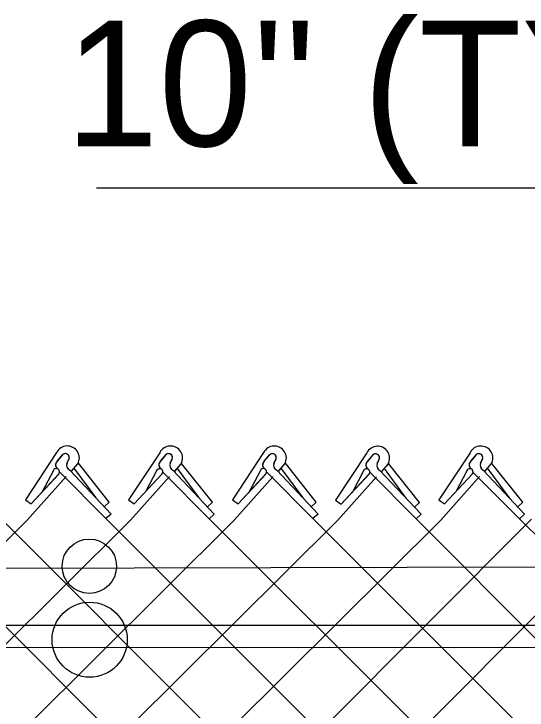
# Model space of a CAD drawing. Extents: x 0 to 2.85, y -0.1 to 1.83.
# Drawn here: x 1.3272 to 1.3672, y 1.3817 to 1.436 of the extents above; entities that cross this region are included whole.
import ezdxf

# ---------------------------------------------------------------- set-up
doc = ezdxf.new("R2010")
doc.units = 0
for name, color, linetype in [('CT_Dimensions', 7, 'Continuous'), ('sb_Chainlink Fence', 7, 'Continuous'), ('sb_Existing Structural Steel', 7, 'Continuous')]:
    doc.layers.add(name, color=color, linetype=linetype)

msp = doc.modelspace()

# ---------------------------------------------------------------- linework, layer by layer
at = {"layer": 'CT_Dimensions'}
msp.add_line((1.333672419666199, 1.4224212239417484), (1.3992727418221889, 1.4224212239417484), dxfattribs=at)
at = {"layer": 'sb_Chainlink Fence'}
for p, q in [((1.330548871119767, 1.401759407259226), (1.3281123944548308, 1.3980704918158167)), ((1.330596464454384, 1.4010906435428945), (1.3310415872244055, 1.4016177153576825)), ((1.331000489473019, 1.401574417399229), (1.330596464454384, 1.4010906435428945)), ((1.338601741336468, 1.401753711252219), (1.33616526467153, 1.3980647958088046)), ((1.3386493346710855, 1.4010849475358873), (1.339094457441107, 1.4016120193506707)), ((1.3390533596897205, 1.401568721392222), (1.3386493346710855, 1.4010849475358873)), ((1.3466944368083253, 1.401756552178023), (1.3442579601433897, 1.3980676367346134)), ((1.3467420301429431, 1.4010877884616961), (1.3471871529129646, 1.4016148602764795)), ((1.3471460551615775, 1.401571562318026), (1.3467420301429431, 1.4010877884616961)), ((1.3547479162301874, 1.4017361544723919), (1.3523114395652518, 1.3980472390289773)), ((1.3547955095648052, 1.40106739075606), (1.3552406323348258, 1.4015944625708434)), ((1.3551995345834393, 1.4015511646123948), (1.3547955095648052, 1.40106739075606)), ((1.3628021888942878, 1.401752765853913), (1.36036571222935, 1.3980638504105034)), ((1.3628497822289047, 1.401084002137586), (1.3632949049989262, 1.4016110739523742)), ((1.3632538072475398, 1.401567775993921), (1.3628497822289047, 1.401084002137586)), ((1.331522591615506, 1.4012888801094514), (1.3313590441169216, 1.4009345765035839)), ((1.3313596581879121, 1.4009471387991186), (1.3315222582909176, 1.4012808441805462)), ((1.3317125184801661, 1.4003085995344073), (1.3322036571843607, 1.4008879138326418)), ((1.3322011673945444, 1.4008858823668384), (1.3322375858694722, 1.4009539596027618)), ((1.3322375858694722, 1.4009539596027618), (1.3322686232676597, 1.4010268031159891)), ((1.3346619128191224, 1.397894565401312), (1.3322490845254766, 1.4009292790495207)), ((1.3395754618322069, 1.4012831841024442), (1.339411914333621, 1.4009288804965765)), ((1.339412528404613, 1.4009414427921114), (1.3395751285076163, 1.401275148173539)), ((1.340254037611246, 1.4008801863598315), (1.340290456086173, 1.4009482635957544)), ((1.340290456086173, 1.4009482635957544), (1.3403214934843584, 1.4010211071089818)), ((1.3427147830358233, 1.397888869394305), (1.3403019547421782, 1.4009235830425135)), ((1.3476681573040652, 1.4012860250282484), (1.3475046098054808, 1.4009317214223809)), ((1.3475052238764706, 1.4009442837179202), (1.3476678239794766, 1.401277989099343)), ((1.3483467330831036, 1.4008830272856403), (1.3483831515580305, 1.4009511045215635)), ((1.3483831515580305, 1.4009511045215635), (1.348414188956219, 1.4010239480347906)), ((1.350807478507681, 1.3978917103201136), (1.3483946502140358, 1.4009264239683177)), ((1.3557216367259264, 1.4012656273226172), (1.3555580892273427, 1.4009113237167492)), ((1.3555587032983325, 1.4009238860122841), (1.355721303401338, 1.4012575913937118)), ((1.3564002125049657, 1.4008626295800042), (1.3564366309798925, 1.4009307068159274)), ((1.3564366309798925, 1.4009307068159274), (1.35646766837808, 1.4010035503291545)), ((1.3588609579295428, 1.3978713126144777), (1.356448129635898, 1.4009060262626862)), ((1.3637759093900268, 1.401282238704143), (1.363612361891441, 1.4009279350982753)), ((1.363612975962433, 1.4009404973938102), (1.3637755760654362, 1.4012742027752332)), ((1.364454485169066, 1.40087924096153), (1.364490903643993, 1.4009473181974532)), ((1.364490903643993, 1.4009473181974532), (1.3645219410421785, 1.4010201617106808)), ((1.3669152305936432, 1.3978879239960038), (1.3645024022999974, 1.4009226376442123)), ((1.331570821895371, 1.4003951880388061), (1.334796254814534, 1.3969685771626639)), ((1.3317059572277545, 1.4002996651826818), (1.3322011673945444, 1.4008858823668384)), ((1.3336228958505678, 1.3982266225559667), (1.331925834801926, 1.4005365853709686)), ((1.3396236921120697, 1.400389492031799), (1.3428491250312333, 1.396962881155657)), ((1.339758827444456, 1.4002939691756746), (1.340254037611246, 1.4008801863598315)), ((1.3397653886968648, 1.4003029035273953), (1.3402565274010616, 1.4008822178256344)), ((1.3416757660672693, 1.3982209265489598), (1.3399787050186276, 1.4005308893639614)), ((1.3477163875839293, 1.4003923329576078), (1.350941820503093, 1.3969657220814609)), ((1.3478515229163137, 1.4002968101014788), (1.3483467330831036, 1.4008830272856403)), ((1.347858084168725, 1.4003057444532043), (1.34834922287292, 1.4008850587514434)), ((1.349768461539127, 1.3982237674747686), (1.3480714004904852, 1.4005337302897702)), ((1.3557698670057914, 1.4003719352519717), (1.358995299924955, 1.3969453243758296)), ((1.3559050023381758, 1.4002764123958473), (1.3564002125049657, 1.4008626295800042)), ((1.3559115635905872, 1.4002853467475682), (1.356402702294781, 1.4008646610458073)), ((1.3578219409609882, 1.3982033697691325), (1.3561248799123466, 1.4005133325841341)), ((1.3638241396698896, 1.4003885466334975), (1.3670495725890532, 1.3969619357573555)), ((1.3639592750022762, 1.4002930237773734), (1.364454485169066, 1.40087924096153)), ((1.3639658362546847, 1.4003019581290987), (1.3644569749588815, 1.4008812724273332)), ((1.3658762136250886, 1.3982199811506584), (1.364179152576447, 1.4005299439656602)), ((1.3282564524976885, 1.3964829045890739), (1.3312917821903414, 1.3999005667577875)), ((1.3285583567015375, 1.3977658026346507), (1.330728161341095, 1.4001031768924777)), ((1.3285583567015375, 1.3977658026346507), (1.3307143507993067, 1.4000894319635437)), ((1.3302714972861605, 1.400303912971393), (1.3294598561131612, 1.3987523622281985)), ((1.3307731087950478, 1.4002526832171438), (1.3344004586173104, 1.396609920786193)), ((1.33630932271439, 1.3964772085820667), (1.339344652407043, 1.3998948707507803)), ((1.3366112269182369, 1.3977601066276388), (1.338781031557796, 1.4000974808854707)), ((1.3366112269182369, 1.3977601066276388), (1.3387672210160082, 1.4000837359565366)), ((1.3383243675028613, 1.4002982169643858), (1.3375127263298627, 1.3987466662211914)), ((1.3388259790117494, 1.4002469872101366), (1.342453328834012, 1.396604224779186)), ((1.3444020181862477, 1.3964800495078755), (1.3474373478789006, 1.3998977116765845)), ((1.3447039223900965, 1.3977629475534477), (1.3468737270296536, 1.4001003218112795)), ((1.3447039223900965, 1.3977629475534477), (1.3468599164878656, 1.4000865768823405)), ((1.3464170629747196, 1.4003010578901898), (1.3456054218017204, 1.3987495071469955)), ((1.346918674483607, 1.4002498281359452), (1.3505460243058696, 1.396607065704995)), ((1.3524554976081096, 1.3964596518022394), (1.3554908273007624, 1.399877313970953)), ((1.3527574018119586, 1.3977425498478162), (1.3549272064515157, 1.4000799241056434)), ((1.3527574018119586, 1.3977425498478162), (1.3549133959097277, 1.4000661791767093)), ((1.3544705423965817, 1.4002806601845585), (1.3536589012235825, 1.398729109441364)), ((1.354972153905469, 1.4002294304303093), (1.3585995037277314, 1.3965866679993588)), ((1.3605097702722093, 1.3964762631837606), (1.3635450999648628, 1.3998939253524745)), ((1.360811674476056, 1.3977591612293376), (1.362981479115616, 1.4000965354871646)), ((1.360811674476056, 1.3977591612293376), (1.3629676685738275, 1.4000827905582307)), ((1.3625248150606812, 1.4002972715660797), (1.361713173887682, 1.3987457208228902)), ((1.3630264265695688, 1.4002460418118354), (1.3666537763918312, 1.3966032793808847)), ((1.3281123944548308, 1.3980704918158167), (1.3285583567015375, 1.3977658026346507)), ((1.3346619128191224, 1.397894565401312), (1.3342661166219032, 1.3975359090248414)), ((1.33616526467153, 1.3980647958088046), (1.3366112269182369, 1.3977601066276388)), ((1.3427147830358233, 1.397888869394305), (1.3423189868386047, 1.3975302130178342)), ((1.3442579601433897, 1.3980676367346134), (1.3447039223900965, 1.3977629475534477)), ((1.350807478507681, 1.3978917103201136), (1.3504116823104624, 1.3975330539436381)), ((1.3523114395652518, 1.3980472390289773), (1.3527574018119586, 1.3977425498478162)), ((1.3588609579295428, 1.3978713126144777), (1.3584651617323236, 1.397512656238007)), ((1.36036571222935, 1.3980638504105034), (1.360811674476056, 1.3977591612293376)), ((1.3669152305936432, 1.3978879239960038), (1.366519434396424, 1.397529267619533)), ((1.2610501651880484, 1.2897059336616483), (1.3675847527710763, 1.39655592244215)), ((1.2691732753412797, 1.2899304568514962), (1.3756798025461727, 1.3968581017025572)), ((1.317879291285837, 1.3968433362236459), (1.4247986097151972, 1.290038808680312)), ((1.3259335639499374, 1.396859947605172), (1.4329119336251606, 1.2899438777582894)), ((1.334796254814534, 1.3969685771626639), (1.3344004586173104, 1.396609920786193)), ((1.3344004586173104, 1.396609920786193), (1.440911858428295, 1.2901536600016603)), ((1.3428491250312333, 1.396962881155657), (1.342453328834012, 1.396604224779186)), ((1.342453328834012, 1.396604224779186), (1.4490435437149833, 1.2901329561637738)), ((1.350941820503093, 1.3969657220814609), (1.3505460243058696, 1.396607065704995)), ((1.3505460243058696, 1.396607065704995), (1.4276839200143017, 1.3195015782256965)), ((1.358995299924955, 1.3969453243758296), (1.3585995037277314, 1.3965866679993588)), ((1.3585995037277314, 1.3965866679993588), (1.4313940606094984, 1.3234575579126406)), ((1.3670495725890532, 1.3969619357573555), (1.3666537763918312, 1.3966032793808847)), ((1.3666537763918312, 1.3966032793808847), (1.4314088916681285, 1.3315628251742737)), ((1.2203680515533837, 1.2892561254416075), (1.3282564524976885, 1.3964829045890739)), ((1.2286213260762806, 1.289436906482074), (1.33630932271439, 1.3964772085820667)), ((1.236559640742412, 1.2892719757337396), (1.3444020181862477, 1.3964800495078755)), ((1.2448086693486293, 1.2895248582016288), (1.3524554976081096, 1.3964596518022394)), ((1.2529972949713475, 1.2897002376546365), (1.3605097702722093, 1.3964762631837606))]:
    msp.add_line(p, q, dxfattribs=at)
for centre, radius, start, end in [((1.331387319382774, 1.4013446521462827), 0.0009354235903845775, 330.7731305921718, 153.67978342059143), ((1.339440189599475, 1.4013389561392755), 0.0009354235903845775, 330.7731305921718, 153.67978342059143), ((1.3475328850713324, 1.4013417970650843), 0.0009354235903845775, 330.7731305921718, 153.67978342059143), ((1.3555863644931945, 1.4013213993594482), 0.0009354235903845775, 330.7731305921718, 153.67978342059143), ((1.3636406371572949, 1.401338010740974), 0.0009354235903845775, 330.7731305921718, 153.67978342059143), ((1.3312333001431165, 1.401380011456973), 0.00030330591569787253, 342.5147558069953, 140.13680881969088), ((1.3312343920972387, 1.4013814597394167), 0.00030494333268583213, 340.73435754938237, 129.21739859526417), ((1.339286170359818, 1.4013743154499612), 0.00030330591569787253, 342.5147558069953, 140.13680881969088), ((1.3392872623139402, 1.4013757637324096), 0.00030494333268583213, 340.73435754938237, 129.21739859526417), ((1.3473788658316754, 1.40137715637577), 0.00030330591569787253, 342.5147558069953, 140.13680881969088), ((1.3473799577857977, 1.4013786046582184), 0.00030494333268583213, 340.73435754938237, 129.21739859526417), ((1.3554323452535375, 1.4013567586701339), 0.00030330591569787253, 342.5147558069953, 140.13680881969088), ((1.3554334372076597, 1.4013582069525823), 0.00030494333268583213, 340.73435754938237, 129.21739859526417), ((1.363486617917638, 1.4013733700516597), 0.00030330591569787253, 342.5147558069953, 140.13680881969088), ((1.3634877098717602, 1.4013748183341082), 0.00030494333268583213, 340.73435754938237, 129.21739859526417), ((1.3308559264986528, 1.4008073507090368), 0.0003843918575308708, 140.20166010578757, 233.0052527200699), ((1.3308664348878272, 1.4008078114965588), 0.0003909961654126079, 133.66718540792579, 232.2343578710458), ((1.3317467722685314, 1.4007752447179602), 0.00041880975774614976, 156.48328493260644, 245.15783350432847), ((1.3389087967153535, 1.4008016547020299), 0.0003843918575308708, 140.20166010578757, 233.0052527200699), ((1.3389193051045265, 1.4008021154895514), 0.0003909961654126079, 133.66718540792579, 232.2343578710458), ((1.339799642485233, 1.4007695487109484), 0.00041880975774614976, 156.48328493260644, 245.15783350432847), ((1.3470014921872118, 1.4008044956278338), 0.0003843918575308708, 140.20166010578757, 233.0052527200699), ((1.3470120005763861, 1.4008049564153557), 0.0003909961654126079, 133.66718540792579, 232.2343578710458), ((1.3478923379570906, 1.4007723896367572), 0.00041880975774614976, 156.48328493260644, 245.15783350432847), ((1.3550549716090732, 1.4007840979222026), 0.0003843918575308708, 140.20166010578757, 233.0052527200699), ((1.3550654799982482, 1.400784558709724), 0.0003909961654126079, 133.66718540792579, 232.2343578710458), ((1.355945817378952, 1.400751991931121), 0.00041880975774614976, 156.48328493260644, 245.15783350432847), ((1.3631092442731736, 1.4008007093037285), 0.0003843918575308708, 140.20166010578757, 233.0052527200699), ((1.3631197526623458, 1.4008011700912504), 0.0003909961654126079, 133.66718540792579, 232.2343578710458), ((1.3640000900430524, 1.4007686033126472), 0.00041880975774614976, 156.48328493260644, 245.15783350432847), ((1.3305234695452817, 1.4002597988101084), 0.00025580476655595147, 319.02146199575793, 170.0695590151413), ((1.3385763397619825, 1.4002541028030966), 0.00025580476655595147, 319.02146199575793, 170.0695590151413), ((1.3466690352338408, 1.4002569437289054), 0.00025580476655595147, 319.02146199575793, 170.0695590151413), ((1.354722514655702, 1.4002365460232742), 0.00025580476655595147, 319.02146199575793, 170.0695590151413), ((1.3627767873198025, 1.4002531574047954), 0.00025580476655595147, 319.02146199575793, 170.0695590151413)]:
    msp.add_arc(centre, radius, start, end, dxfattribs=at)
at = {"layer": 'sb_Existing Structural Steel'}
for p, q in [((1.4847566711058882, 1.3930921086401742), (1.3081066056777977, 1.3926586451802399)), ((1.314044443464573, 1.3882984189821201), (1.478990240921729, 1.3882845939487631)), ((1.3140528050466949, 1.3865683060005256), (1.4790643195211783, 1.386545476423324))]:
    msp.add_line(p, q, dxfattribs=at)
for centre, radius in [((1.3331032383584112, 1.3928931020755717), 0.0021204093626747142), ((1.3331286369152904, 1.3871564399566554), 0.002929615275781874)]:
    msp.add_circle(centre, radius, dxfattribs=at)

# ---------------------------------------------------------------- texts
at = {"layer": 'CT_Dimensions'}
msp.add_text("10'' (TYP.)", height=0.009801, dxfattribs=at).set_placement((1.3312161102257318, 1.425680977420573))

doc.saveas('drawing.dxf')
